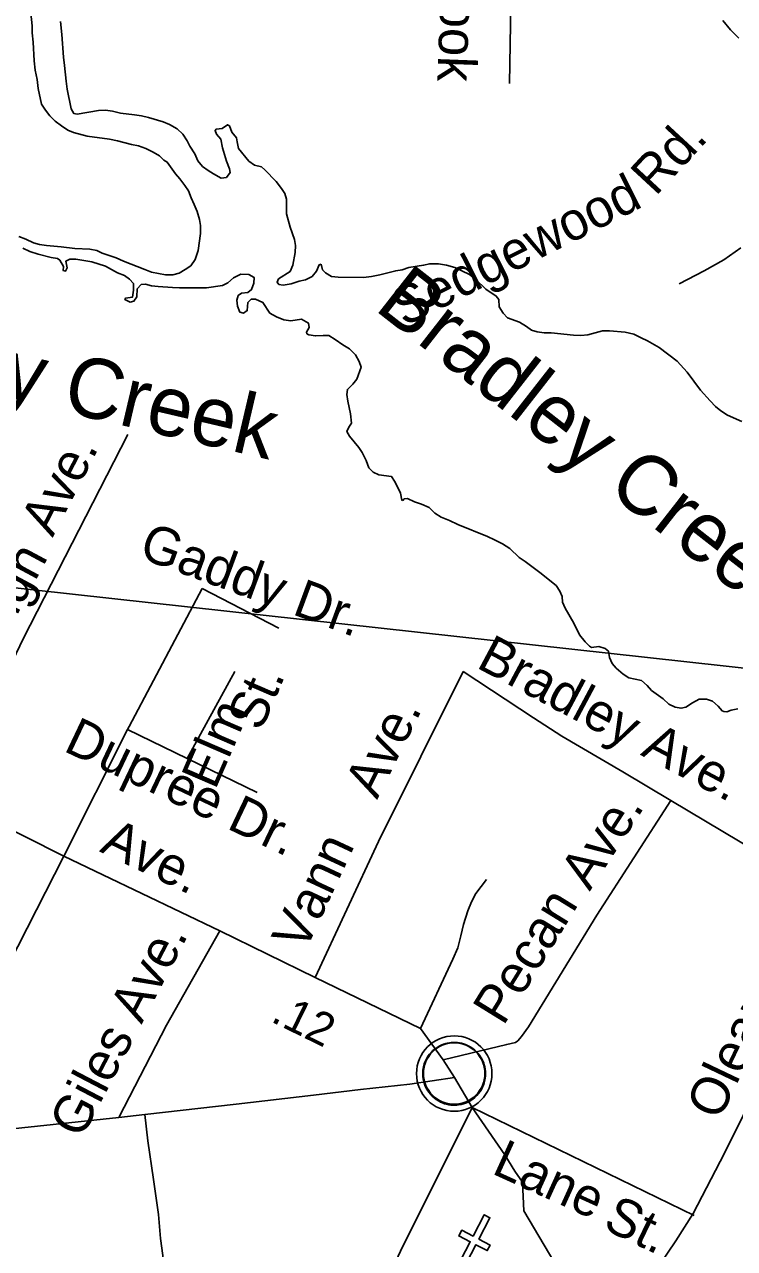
# Model space of a CAD drawing. Extents: x 2290055 to 2389491, y 66597 to 237875.
# Drawn here: x 2350242 to 2352017, y 169804 to 172864 of the extents above; entities that cross this region are included whole.
import ezdxf

# ---------------------------------------------------------------- set-up
doc = ezdxf.new("R2010")
doc.units = 0
for name, color, linetype in [('Exist Civil Demographics Community CELL', 7, 'Continuous'), ('Exist Cultural Church CELL', 7, 'Continuous'), ('Exist Hydrographic Creek Double Shore', 7, 'Continuous'), ('Exist Hydrographic Creek Single Shore Label', 7, 'Continuous'), ('Exist Road Non-System Type 51', 7, 'Continuous'), ('Exist Road Non-System Type 51 Label', 7, 'Continuous'), ('Exist Road Primary US Structure Standard Bridge Number Label', 7, 'Continuous'), ('Exist Road Primary US UnDivided 4 Lane Attributed', 7, 'Continuous')]:
    doc.layers.add(name, color=color, linetype=linetype)

msp = doc.modelspace()

# ---------------------------------------------------------------- linework, layer by layer
at = {"layer": 'Exist Civil Demographics Community CELL'}
msp.add_lwpolyline([(2351238.6, 170253.5), (2351239.6, 170259.1), (2351241.3, 170265.7), (2351244.2, 170272.9), (2351247.2, 170278.6), (2351250.5, 170284.3), (2351254.3, 170289.4), (2351258.2, 170293.8), (2351262.8, 170298.4), (2351268.4, 170303), (2351273.8, 170306.7), (2351278.7, 170309.5), (2351283.7, 170312), (2351289.2, 170314.3), (2351294.8, 170316.1), (2351299.1, 170317.3), (2351304, 170318), (2351308.1, 170318.7), (2351314.5, 170319), (2351318.9, 170318.9), (2351324.6, 170318.6), (2351329.5, 170317.9), (2351334.4, 170316.9), (2351339.4, 170315.5), (2351344.6, 170313.6), (2351351.2, 170310.6), (2351357.5, 170307.1), (2351362.5, 170303.6), (2351367.7, 170299.6), (2351371, 170296.4), (2351375.1, 170292.1), (2351379, 170287.4), (2351382.1, 170282.8), (2351385.2, 170277.8), (2351387.7, 170272.6), (2351389.7, 170267.6), (2351391.3, 170262.6), (2351392.5, 170258), (2351393.6, 170251.9), (2351394.3, 170247.2), (2351394.5, 170241.2), (2351394.3, 170235.4), (2351393.8, 170229.8), (2351392.8, 170224.3), (2351391.2, 170218.1), (2351389.3, 170212.3), (2351387, 170207.2), (2351383.9, 170201.2), (2351380.6, 170195.9), (2351377.1, 170191.2), (2351372.9, 170186.4), (2351367.6, 170181.5), (2351362.6, 170177.4), (2351357.6, 170173.9), (2351353.2, 170171.4), (2351346.4, 170168.2), (2351339.3, 170165.5), (2351333.3, 170164), (2351326.7, 170162.7), (2351322.3, 170162.2), (2351317.8, 170162), (2351312.2, 170162), (2351308, 170162.4), (2351302.3, 170163.1), (2351296.4, 170164.4), (2351291.8, 170165.7), (2351286.6, 170167.6), (2351282.1, 170169.6), (2351278.1, 170171.8), (2351271.3, 170175.9), (2351265.7, 170180.2), (2351260.8, 170184.7), (2351256.4, 170189.5), (2351253.2, 170193.5), (2351250.2, 170197.7), (2351246.1, 170204.8), (2351244.4, 170208.3), (2351242.7, 170212.3), (2351240.1, 170220.5), (2351238.6, 170227.6), (2351237.9, 170232.7), (2351237.5, 170239), (2351237.5, 170243.7), (2351238, 170250.2)], close=True, dxfattribs=at)
for centre, radius in [((2351316.2, 170241.1), 94.3), ((2351315.9, 170241.3), 76.7)]:
    msp.add_circle(centre, radius, dxfattribs=at)
at = {"layer": 'Exist Cultural Church CELL'}
msp.add_lwpolyline([(2351270.3, 169779.1), (2351320.8, 169752.9), (2351356, 169820.4), (2351327.6, 169835.2), (2351335, 169849.4), (2351363.3, 169834.6), (2351391.1, 169887.9), (2351405.3, 169880.5), (2351377.6, 169827.2), (2351405.9, 169812.4), (2351398.6, 169798.3), (2351370.2, 169813), (2351335, 169745.5), (2351386.1, 169718.8), (2351337, 169624.3), (2351221.1, 169684.6)], close=True, dxfattribs=at)
at = {"layer": 'Exist Hydrographic Creek Double Shore'}
for points in [[(2350454, 172577.2), (2350398.2, 172585.4), (2350364.7, 172593.9), (2350350.2, 172600), (2350334.5, 172610.7), (2350319, 172622.9), (2350305.5, 172636), (2350294.7, 172650), (2350284.5, 172665), (2350276.5, 172704.5), (2350273.5, 172726.8), (2350269, 172750.4), (2350266.2, 172773.6), (2350263.7, 172820), (2350261.2, 172843.6), (2350260.7, 172860.9), (2350253.5, 172932.7)], [(2350983.2, 172264.6), (2350978.7, 172263.4), (2350972, 172247.1), (2350960.7, 172234.2), (2350944.5, 172226.2), (2350928.7, 172222.7), (2350908.5, 172215.9), (2350888.2, 172212.7), (2350877.7, 172213.9), (2350873.2, 172220.4), (2350877, 172228.1), (2350905.7, 172246.3), (2350913, 172262.6), (2350918.2, 172294.1), (2350919.2, 172311.4), (2350916.7, 172326.7), (2350906, 172357.3), (2350896.7, 172391.2), (2350896.5, 172427.5), (2350892.5, 172441.8), (2350884, 172454.5), (2350871, 172471.7), (2350842.7, 172501), (2350834.5, 172508.1), (2350816.5, 172512.4), (2350803, 172522.3), (2350777.2, 172553.9), (2350773.5, 172571), (2350772.2, 172580.9), (2350760.5, 172594.7), (2350754.5, 172610.8), (2350749.5, 172613.8), (2350736, 172604.5), (2350721, 172602.5), (2350718.2, 172599.2), (2350722.2, 172590.4), (2350733, 172577.2), (2350736.5, 172555.8), (2350746.5, 172522.9), (2350754.7, 172503.4), (2350756, 172494.1), (2350746.7, 172481.3), (2350733.5, 172480.2), (2350714.2, 172490.8), (2350701, 172499), (2350686.5, 172509.3), (2350675, 172523.6), (2350668, 172540.9), (2350655.5, 172560), (2350648.5, 172573.2), (2350637.7, 172590), (2350623.2, 172603.3), (2350604.5, 172614.4), (2350588.7, 172620.9), (2350551.5, 172631.6), (2350534.5, 172635.7), (2350516.5, 172638.8), (2350482, 172642.5), (2350461.5, 172647.5), (2350444.7, 172650.1), (2350427, 172649.6), (2350374, 172640.1), (2350365, 172641.9), (2350358.5, 172653.8), (2350348.5, 172703), (2350345.7, 172722.6), (2350342.2, 172761.9), (2350339.5, 172782.6), (2350335.5, 172839.1), (2350332.2, 172872.1)], [(2350228, 172334.3), (2350245.2, 172327.4), (2350264.7, 172318.2), (2350279.5, 172314.2), (2350297, 172311.5), (2350334, 172308.4), (2350367.7, 172304.3), (2350405.5, 172302.2), (2350422.5, 172298.8), (2350436.2, 172292.4), (2350471, 172280.6), (2350489.2, 172272.4), (2350543, 172251.9), (2350559.5, 172244.8), (2350594.7, 172238.2), (2350612.5, 172238), (2350628.2, 172242.8), (2350643.7, 172251.5), (2350657.5, 172260.5), (2350668.2, 172276.4), (2350676, 172299.2), (2350681.5, 172341.5), (2350681.7, 172361.9), (2350679.5, 172377.1), (2350673.5, 172396.7), (2350666.2, 172414.3), (2350658.2, 172430.5), (2350651.5, 172448.4), (2350642.7, 172462), (2350630.2, 172478.4), (2350619.2, 172490.9), (2350598.7, 172520.4), (2350590, 172525.4), (2350579, 172535.6), (2350563.2, 172545.4), (2350545.5, 172554.6), (2350526.5, 172560.6), (2350509.5, 172564.1), (2350474, 172573.4), (2350454, 172577.2)], [(2350237.5, 172305), (2350255.2, 172296.8), (2350276.5, 172290.3), (2350308.5, 172281.9), (2350324.2, 172279), (2350330.5, 172274.7), (2350339.5, 172258.9), (2350339, 172249), (2350344.5, 172247.7), (2350348.2, 172256.2), (2350345.5, 172272.6), (2350355, 172277.4), (2350370.5, 172277.5), (2350410, 172270.5), (2350444.5, 172259.8), (2350474.2, 172243.4), (2350491.5, 172236.7), (2350504.5, 172227.8), (2350514, 172216.4), (2350514.2, 172199.7), (2350511.5, 172182.3), (2350494.7, 172180.3), (2350493, 172176.5), (2350506, 172170.1), (2350515.5, 172172.2), (2350523, 172183.7), (2350523.7, 172203.1), (2350533.7, 172214), (2350544.5, 172215.1)], [(2352035.2, 171872), (2351999.2, 171887.4), (2351982.5, 171898.1), (2351969.2, 171909.4), (2351955.5, 171923.2), (2351931.5, 171950.3), (2351898.7, 171994.6), (2351873, 172022.4), (2351828, 172056.5), (2351799.2, 172073.7), (2351783.5, 172080.4), (2351765.2, 172089.6), (2351743, 172094.7), (2351704.5, 172098), (2351686.7, 172098.7), (2351650, 172088.7), (2351632.5, 172086.7), (2351614.2, 172087.1), (2351558.2, 172093.7), (2351540.7, 172093.7), (2351523.5, 172095.5), (2351509.2, 172099.8), (2351496.5, 172109.4), (2351479, 172119.7), (2351449, 172131), (2351438.5, 172142.6), (2351428.7, 172158.2), (2351427.5, 172176.7), (2351421, 172185.2), (2351395.5, 172202.7), (2351369.7, 172226.6), (2351354, 172238.9), (2351317.2, 172257), (2351297, 172262.4), (2351276.5, 172265.7), (2351255, 172265.9), (2351239.5, 172262.5), (2351202.5, 172256.3), (2351185.7, 172250.9), (2351170, 172248.5), (2351130, 172238.4), (2351109, 172234.4), (2351089.5, 172231.6), (2351026.2, 172232.4), (2351009.5, 172234.2), (2350994.2, 172243.3), (2350986.5, 172251), (2350983.2, 172264.6)], [(2350544.5, 172215.1), (2350559.7, 172211), (2350575.7, 172209), (2350611.7, 172206.4), (2350629, 172205.8), (2350697.2, 172205.9), (2350736.7, 172211.4), (2350750.2, 172218.3), (2350764.5, 172230.9), (2350783, 172240), (2350802.5, 172238.9), (2350816, 172232), (2350815, 172217.5), (2350809.5, 172201.6), (2350800.2, 172193.9), (2350784.2, 172192.5), (2350776, 172186.4), (2350772.5, 172175.4), (2350774.5, 172159.7), (2350780.2, 172145), (2350789.5, 172142.8), (2350798.7, 172148.9), (2350800.5, 172169.5), (2350808.7, 172177.4), (2350819.7, 172177.9), (2350838, 172169.5), (2350855.5, 172142.6), (2350871.5, 172133.6), (2350890, 172126), (2350907.5, 172123.3), (2350934.5, 172127.6), (2350951.5, 172117.6), (2350953.5, 172106.6), (2350947, 172094.8), (2350948, 172091.2), (2350952.7, 172088.5), (2350969, 172085.5), (2350988.2, 172086.9), (2351003, 172087), (2351018.7, 172077), (2351037.5, 172063.2), (2351054.7, 172053.7), (2351069.2, 172038.5), (2351078.5, 172021.8), (2351083.5, 172007.1), (2351072.5, 171977.5), (2351063, 171965.2), (2351049.2, 171952), (2351048, 171938.8), (2351050.2, 171922.6), (2351057, 171890.9), (2351059.7, 171867.4), (2351052.7, 171857.1), (2351048, 171846.6), (2351054.5, 171834.8), (2351077.7, 171806.8), (2351086, 171793.8), (2351096, 171773.9), (2351103, 171755.4), (2351113.5, 171744.9), (2351128, 171738.3), (2351159.5, 171734), (2351167, 171722.2), (2351175.5, 171706.7), (2351181.7, 171692.1), (2351185.5, 171674.8), (2351188, 171674.4), (2351191.2, 171677.9), (2351199.2, 171679.2), (2351217.2, 171670.8), (2351234.5, 171665), (2351253.5, 171656.8), (2351267.5, 171642.7), (2351283.5, 171632.3), (2351304, 171623.8), (2351324.7, 171613.7), (2351399.2, 171584.1), (2351416.5, 171576.1), (2351437, 171565.4), (2351455, 171554.3), (2351478.5, 171531.4), (2351493.2, 171521.8), (2351530, 171494.1), (2351571, 171461.2), (2351580, 171447.2), (2351586.2, 171434.1), (2351587, 171420.2), (2351593.7, 171404.6), (2351614.7, 171367.1), (2351629, 171337.8), (2351643.2, 171320.7), (2351654.2, 171309.7), (2351659.5, 171306.8), (2351677.5, 171308.8), (2351693, 171304.2), (2351701.5, 171297.1), (2351704, 171281.5), (2351710.5, 171266.7), (2351720.5, 171254.8)], [(2351720.5, 171254.8), (2351738.7, 171239.6), (2351752.7, 171230.8), (2351784.2, 171223.7), (2351798.2, 171211.4), (2351809.2, 171198.7), (2351838, 171178.3), (2351852.5, 171165.2), (2351868, 171157.4), (2351883, 171154.6), (2351895, 171157.7), (2351911.5, 171167.9), (2351928.5, 171176.9), (2351947, 171176.9), (2351961.5, 171172.2), (2351976.2, 171159.8), (2351985.5, 171148.5), (2351990, 171146.7), (2351997.7, 171145.8), (2352008.2, 171149.9), (2352025.2, 171152.9)]]:
    msp.add_lwpolyline(points, dxfattribs=at)
at = {"layer": 'Exist Road Non-System Type 51'}
for p, q in [((2351316.4, 170230.9), (2351361.3, 170156.5)), ((2351361.3, 170156.5), (2351916.2, 169886.4)), ((2350478.1, 170131.4), (2350089.5, 170090.1)), ((2350542.8, 170138.8), (2350478.1, 170131.4))]:
    msp.add_line(p, q, dxfattribs=at)
for points in [[(2351454.2, 172717), (2351465.6, 173407.7), (2351484.7, 173461.2), (2351530.5, 173510.8), (2351562.5, 173558.9)], [(2351987.9, 172874.3), (2352006.9, 172851.1), (2352027.8, 172830)], [(2352032.4, 172306), (2351989.6, 172276.1), (2351940.8, 172248.2), (2351878.1, 172215.9)], [(2350500.4, 171839), (2350238.4, 171328.4), (2350048.4, 170931)], [(2350685.7, 171454.1), (2350503.4, 171108.9), (2350499.5, 171101.1)], [(2350685.7, 171454.1), (2350877.7, 171355)], [(2350648.3, 171028.8), (2350767.9, 171246.4)], [(2351338.3, 171246.7), (2351126.9, 170821.4), (2350968.4, 170481)], [(2351338.3, 171246.7), (2351514.2, 171130.5), (2351585.2, 171084.8), (2351737.3, 170995.2), (2351857.2, 170923.7)], [(2349681, 171108.5), (2350048.4, 170931), (2350340, 170784.3), (2350729.8, 170597.6)], [(2350499.5, 171101.1), (2350340, 170784.3)], [(2350499.5, 171101.1), (2350648.3, 171028.8)], [(2350648.3, 171028.8), (2350823.9, 170943.5)], [(2351857.2, 170923.7), (2351672.5, 170636.9), (2351501.4, 170358), (2351484.3, 170333.4), (2351474.9, 170323.2), (2351469.1, 170318.7), (2351447.3, 170313.9), (2351288.7, 170275.8)], [(2351857.2, 170923.7), (2352117.4, 170768.6)], [(2350340, 170784.3), (2350156.3, 170424.9), (2349987.8, 170080.2)], [(2351396.9, 170726.1), (2351370.4, 170691.2), (2351359, 170670.8), (2351350.1, 170648.4), (2351339.3, 170613.9), (2351332.5, 170585.7), (2351325.5, 170555.2), (2351312.9, 170526.8), (2351231.4, 170353.6)], [(2350729.8, 170597.6), (2350597, 170362.3), (2350478.1, 170131.4)], [(2350729.8, 170597.6), (2350968.4, 170481), (2351231.4, 170353.6), (2351288.7, 170275.8), (2351316.4, 170230.9)], [(2351316.4, 170230.9), (2351205.1, 170214.4), (2351081.6, 170201.6), (2350964, 170186.8), (2350770.9, 170165), (2350542.8, 170138.8)], [(2350991.7, 169387.7), (2351181.6, 169797.3), (2351361.3, 170156.5)], [(2351361.3, 170156.5), (2351442.2, 170037.7), (2351467.8, 169996.7), (2351486.9, 169969.5), (2351490.4, 169897.5), (2351605.3, 169703.3), (2351664.1, 169590.2)], [(2350542.8, 170138.8), (2350550, 170072.8), (2350564, 169976.5), (2350576.5, 169888.5), (2350582.1, 169828.5), (2350587.7, 169786.6), (2350589.1, 169757.3), (2350587.7, 169730.8), (2350583.5, 169705.7), (2350577.9, 169683.3), (2350568.2, 169647), (2350555.6, 169612.1), (2350534.7, 169564.7), (2350490, 169486.5), (2350449.6, 169402.7), (2350415.4, 169330)]]:
    msp.add_lwpolyline(points, dxfattribs=at)
at = {"layer": 'Exist Road Primary US Structure Standard Bridge Number Label'}
msp.add_line((2352110.9, 171247.3), (2349506.4, 171534), dxfattribs=at)
at = {"layer": 'Exist Road Primary US UnDivided 4 Lane Attributed'}
msp.add_lwpolyline([(2350207.5, 169301.6), (2350623.8, 169342.1), (2350992.5, 169380.2), (2351161.4, 169399.2), (2351278, 169413.5), (2351373.2, 169430.2), (2351465.9, 169472.8), (2351527.6, 169505.7), (2351600.2, 169542.9), (2351666.9, 169596.1), (2351714.2, 169629), (2351757.3, 169674.6), (2351808.8, 169732.9), (2351869.6, 169823.2), (2351913.5, 169890.8), (2351991.6, 170041.9), (2352133.9, 170329.9), (2352228.9, 170515.6), (2352275.3, 170617.8), (2352323, 170727.5), (2352351.4, 170814.2), (2352379.7, 170945.6), (2352487.3, 171430.9)], dxfattribs=at)

# ---------------------------------------------------------------- texts
at = {"layer": 'Exist Hydrographic Creek Single Shore Label'}
for s, rotation, p in [('West Prong Bradley Creek', 346.8302, (2348540.9, 172317)), ('Bradley Creek', 321.9822, (2351113.4, 172153))]:
    msp.add_text(s, height=150, rotation=rotation, dxfattribs=at).set_placement(p)
at = {"layer": 'Exist Road Non-System Type 51 Label'}
for s, height, rotation, p in [('Overlook', 95, 267.8519, (2351292.7, 173230.9)), ('Rd.', 95, 47.2394, (2351819.2, 172433.1)), ('Sedgewood', 95, 26.7563, (2351191.4, 172107.6)), ('Ave.', 95, 62.8314, (2350312.3, 171580.1)), ('Gaddy Dr.', 95, 339.7381, (2350524.2, 171532.4)), ('McCullough', 95, 61.7999, (2349984.9, 170941.7)), ('Bradley Ave.', 95, 331.9341, (2351368.4, 171257.8)), ('St.', 95, 66.596, (2350832.7, 171094.2)), ('Elm', 95, 66.596, (2350718.5, 170948.3)), ('Dupree Dr.', 95, 334.6079, (2350336.5, 171049.1)), ('Ave.', 95, 63.569, (2351123.3, 170924.7)), ('Ave.', 95, 56.9724, (2351654.6, 170695.5)), ('Ave.', 95, 334.3996, (2350427.3, 170797.1)), ('Vann', 95, 65.031, (2350942.9, 170542.8)), ('Pecan', 95, 58.3373, (2351438.8, 170358.2)), ('Oleander', 95, 64.5192, (2351978.4, 170121)), ('Giles Ave.', 95, 62.4213, (2350384.1, 170075.2)), ('.12', 82.02, 333.962, (2350854.9, 170372.4)), ('Lane', 95, 335.5561, (2351406.9, 169992.5)), ('St.', 95, 334.3591, (2351684.4, 169854.6))]:
    msp.add_text(s, height=height, rotation=rotation, dxfattribs=at).set_placement(p)

doc.saveas('drawing.dxf')
